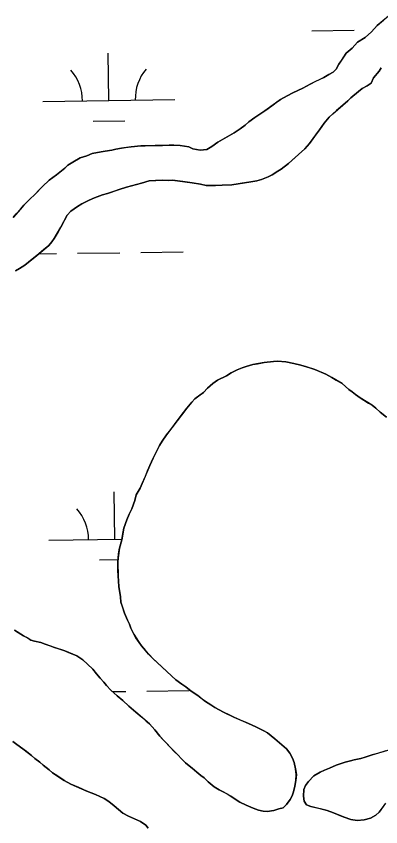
# Model space of a CAD drawing. Extents: x 3767014 to 3805179, y 361544 to 387384.
# Drawn here: x 3780033 to 3780310, y 374908 to 375522 of the extents above; entities that cross this region are included whole.
import ezdxf

# ---------------------------------------------------------------- set-up
doc = ezdxf.new("R2010")
doc.units = 0
doc.layers.add('V-TOPO-SHOR', color=7, linetype='Continuous')
doc.layers.add('V-WETL-SWMP', color=7, linetype='Continuous')

msp = doc.modelspace()

# ---------------------------------------------------------------- linework, layer by layer
at = {"layer": 'V-TOPO-SHOR'}
for points in [[(3780149.368, 375424.677), (3780152.872, 375424.746), (3780157.636, 375424.306), (3780164.298, 375423.337), (3780167.288, 375421.988), (3780172.672, 375420.894), (3780177.778, 375421.4), (3780181.657, 375423.688), (3780186.202, 375427.073), (3780192.663, 375430.726), (3780198.479, 375434.077), (3780203.171, 375436.981), (3780206.909, 375439.912), (3780209.678, 375442.386), (3780214.222, 375445.771), (3780217.298, 375447.762), (3780221.671, 375450.674), (3780224.266, 375452.517), (3780227.993, 375455.126), (3780230.428, 375456.976), (3780233.672, 375459.28), (3780238.682, 375462.176), (3780243.038, 375464.451), (3780246.74, 375466.106), (3780250.607, 375467.916), (3780253.353, 375469.438), (3780256.258, 375470.955), (3780260.452, 375473.075), (3780266.416, 375475.946), (3780270.295, 375478.236), (3780273.68, 375479.899), (3780275.81, 375482.232), (3780277.817, 375486), (3780279.803, 375488.974), (3780283.447, 375494.45), (3780287.844, 375498.319), (3780292.093, 375502.665), (3780297.92, 375506.337), (3780302.643, 375510.512), (3780306.907, 375515.338), (3780311.785, 375519.352)], [(3780310.061, 375483.26), (3780308.404, 375480.755), (3780304.134, 375475.613), (3780302.44, 375471.676), (3780299.364, 375469.688)], [(3780299.364, 375469.688), (3780295.653, 375467.713), (3780292.726, 375465.399), (3780287.033, 375460.613), (3780284.585, 375458.286), (3780280.84, 375455.04), (3780276.117, 375450.864), (3780273.346, 375448.388), (3780270.417, 375445.917), (3780266.794, 375441.235), (3780263.323, 375436.229), (3780259.534, 375431.234), (3780255.578, 375425.924), (3780251.969, 375421.877), (3780247.402, 375417.537), (3780245.12, 375415.526), (3780239.744, 375410.732), (3780234.225, 375406.574), (3780231.639, 375405.051), (3780227.266, 375402.138), (3780224.362, 375400.621), (3780219.377, 375398.679), (3780215.691, 375397.659), (3780211.052, 375396.824), (3780204.503, 375395.88), (3780201.467, 375395.478), (3780196.825, 375394.483), (3780193.32, 375394.415), (3780189.499, 375394.354), (3780184.395, 375394.008), (3780177.237, 375394.192), (3780172.963, 375395.097), (3780166.625, 375396.218), (3780159.641, 375397.033), (3780151.867, 375398.028), (3780148.518, 375397.797), (3780144.228, 375398.065), (3780138.971, 375397.883), (3780134.189, 375397.688), (3780128.413, 375395.927), (3780120.717, 375393.738), (3780117.028, 375392.718), (3780111.413, 375390.952), (3780107.88, 375389.769), (3780102.582, 375387.995), (3780098.734, 375386.979), (3780092.786, 375384.745), (3780088.766, 375383.098), (3780083.12, 375380.219), (3780079.722, 375378.077), (3780074.856, 375374.542), (3780072.073, 375371.588), (3780070.066, 375367.82), (3780067.221, 375362.481), (3780065.06, 375358.874), (3780062.23, 375354.013), (3780060.413, 375351.514), (3780058.114, 375348.706), (3780054.208, 375345.464), (3780049, 375340.981), (3780045.586, 375338.204), (3780039.895, 375333.576), (3780035.852, 375331.132), (3780032.786, 375329.461)], [(3780031.121, 375369.936), (3780033.417, 375372.584), (3780036.691, 375376.16), (3780039.155, 375379.121), (3780043.243, 375383.313), (3780047.976, 375387.809), (3780050.595, 375390.606), (3780053.211, 375393.244), (3780058.267, 375398.051), (3780063.786, 375402.204), (3780070.125, 375407.295), (3780072.57, 375409.46), (3780076.29, 375411.754), (3780081.784, 375414.955), (3780086.921, 375416.573), (3780090.945, 375418.379), (3780097.822, 375419.637), (3780100.857, 375420.036), (3780105.813, 375420.863), (3780108.857, 375421.58), (3780113.176, 375422.424), (3780116.211, 375422.823), (3780120.522, 375423.35), (3780127.864, 375424.116), (3780131.211, 375424.189), (3780136.628, 375424.367), (3780140.449, 375424.429), (3780144.111, 375424.494), (3780149.368, 375424.677)], [(3780110.596, 375111.765), (3780110.991, 375114.779), (3780111.579, 375119.062), (3780113.338, 375125.544), (3780113.901, 375128.872), (3780114.999, 375134.416), (3780117.227, 375140.566), (3780118.927, 375144.82), (3780121.106, 375149.063), (3780123.178, 375155.377), (3780124.399, 375159.483), (3780127.238, 375164.663), (3780128.919, 375168.122), (3780131.293, 375173.791), (3780132.827, 375177.733), (3780134.524, 375181.827), (3780137.054, 375187.334), (3780138.899, 375190.947), (3780141.918, 375196.919), (3780144.074, 375200.365), (3780147.38, 375205.055), (3780149.522, 375207.865), (3780153.311, 375212.862), (3780156.112, 375216.61), (3780160.069, 375221.921), (3780162.707, 375225.353), (3780166.483, 375229.873), (3780168.775, 375232.361), (3780172.834, 375235.441), (3780175.429, 375237.285), (3780178.374, 375240.392), (3780182.29, 375244.113), (3780186.015, 375246.562), (3780192.626, 375249.894), (3780196.347, 375252.188), (3780200.703, 375254.461), (3780204.562, 375255.954), (3780207.613, 375256.991), (3780212.742, 375258.291), (3780216.102, 375259.002), (3780221.38, 375259.979), (3780228.405, 375260.755), (3780231.436, 375260.994), (3780237.631, 375260.515), (3780243.806, 375259.243), (3780249.186, 375257.99), (3780253.29, 375256.612), (3780256.765, 375255.567), (3780259.768, 375254.695), (3780264.486, 375252.503), (3780267.95, 375250.982), (3780272.664, 375248.631), (3780275.955, 375246.636), (3780280.504, 375243.971), (3780285.482, 375239.546), (3780287.983, 375237.731), (3780290.48, 375235.757), (3780294.072, 375233.117), (3780300.337, 375229.136), (3780303.001, 375227.475), (3780305.967, 375225.171), (3780309.233, 375222.222), (3780313.911, 375218.439)], [(3780079.392, 375037.433), (3780083.933, 375034.451), (3780087.195, 375031.344), (3780091.391, 375027.414), (3780094.167, 375023.84), (3780096.948, 375020.586), (3780099.893, 375017.485), (3780101.898, 375015.046), (3780105.152, 375011.62), (3780109.973, 375007.198), (3780114.18, 375003.587), (3780118.685, 374999.334), (3780123.983, 374994.898), (3780128.499, 374990.961), (3780131.925, 374988.008), (3780134.418, 374985.874), (3780138.442, 374981.473), (3780142.139, 374976.603), (3780144.308, 374974.317), (3780147.718, 374970.727), (3780149.886, 374968.444), (3780153.456, 374964.849), (3780155.785, 374962.562), (3780158.57, 374959.465), (3780161.679, 374956.52), (3780164.325, 374954.224), (3780166.662, 374952.252), (3780170.252, 374949.455), (3780173.207, 374946.831), (3780175.71, 374945.017), (3780178.816, 374942.072), (3780183.336, 374938.293), (3780187.097, 374935.969), (3780190.24, 374934.455), (3780193.222, 374932.786), (3780196.044, 374931.121), (3780198.549, 374929.464), (3780202.934, 374926.646), (3780207.648, 374924.297), (3780213.004, 374922.089), (3780217.104, 374920.551), (3780220.428, 374919.828), (3780223.447, 374919.593), (3780228.556, 374920.256), (3780232.413, 374921.59), (3780235.614, 374922.304), (3780238.229, 374924.942), (3780240.869, 374928.536), (3780242.372, 374931.363), (3780243.406, 374934.361), (3780244.471, 374938.631), (3780245.376, 374942.905), (3780245.653, 374947.515), (3780245.129, 374951.826), (3780243.98, 374956.631), (3780242.632, 374960.008), (3780240.818, 374963.717), (3780238.196, 374966.967), (3780234.774, 374970.08), (3780229.476, 374974.514), (3780223.705, 374979.12), (3780221.04, 374980.781), (3780214.91, 374983.804), (3780212.076, 374984.992), (3780207.042, 374987.349), (3780203.421, 374988.875), (3780198.223, 374991.078), (3780194.766, 374992.76), (3780190.361, 374994.781), (3780183.928, 374998.449), (3780180.955, 375000.436), (3780176.879, 375002.93), (3780174.381, 375004.745), (3780170.946, 375007.38), (3780165.937, 375010.692), (3780161.884, 375013.981), (3780158.91, 375015.968), (3780154.382, 375019.427), (3780151.431, 375022.208), (3780147.224, 375025.818), (3780144.273, 375028.602), (3780139.605, 375032.859), (3780137.117, 375035.151), (3780133.711, 375038.901), (3780131.231, 375041.512), (3780128.301, 375045.088), (3780126.451, 375047.523), (3780124.155, 375051.087), (3780122.48, 375053.995), (3780120.209, 375058.511), (3780119.173, 375061.56), (3780117.659, 375064.624), (3780115.564, 375069.773), (3780113.938, 375074.59), (3780112.758, 375078.28), (3780112.383, 375082.27), (3780111.153, 375090.101), (3780110.567, 375098.236), (3780110.514, 375102.375), (3780110.505, 375108.265), (3780110.596, 375111.765)], [(3780032.141, 375056.954), (3780034.803, 375055.295), (3780038.879, 375052.803), (3780041.705, 375051.298), (3780044.363, 375049.477), (3780047.366, 375048.605), (3780051.955, 375047.531), (3780055.431, 375046.487), (3780059.215, 375045.117), (3780062.367, 375043.921), (3780065.685, 375042.88), (3780070.26, 375041.33), (3780073.095, 375040.142), (3780079.392, 375037.433)], [(3780044.976, 374961.911), (3780041.232, 374964.872), (3780038.422, 374967.014), (3780033.73, 374970.32), (3780030.767, 374972.624)], [(3780133.496, 374906.785), (3780131.649, 374909.22), (3780127.582, 374912.03), (3780123.645, 374913.723), (3780118.45, 374915.927), (3780114.212, 374918.264), (3780110.782, 374921.059), (3780107.667, 374923.687), (3780103.452, 374926.978), (3780100.014, 374929.454), (3780093.407, 374932.489), (3780086.945, 374935.043), (3780080.807, 374937.748), (3780074.823, 374940.29), (3780069.644, 374943.128), (3780064.95, 374946.274), (3780060.878, 374948.926), (3780058.232, 374951.222), (3780053.704, 374954.681), (3780051.214, 374956.815), (3780047.464, 374959.619), (3780044.976, 374961.911)], [(3780313.452, 374965.509), (3780307.036, 374963.604), (3780303.026, 374962.435), (3780297.727, 374960.659), (3780294.52, 374959.789), (3780289.56, 374958.802), (3780286.672, 374957.919), (3780282.666, 374956.909), (3780275.924, 374954.696), (3780270.77, 374952.281), (3780266.913, 374950.948), (3780263.688, 374949.279), (3780259.002, 374946.534), (3780254.75, 374942.186), (3780252.604, 374939.217), (3780251.254, 374936.229), (3780251.123, 374931.137), (3780251.506, 374927.465), (3780253.341, 374924.553), (3780256.653, 374923.355), (3780262.346, 374921.934), (3780268.988, 374920.17), (3780273.883, 374918.614), (3780278.605, 374916.58), (3780281.913, 374915.222), (3780286.963, 374913.5), (3780291.719, 374912.742), (3780296.984, 374913.244), (3780301.952, 374914.549), (3780305.827, 374916.676), (3780308.434, 374918.997), (3780311.404, 374923.06)]]:
    msp.add_lwpolyline(points, dxfattribs=at)
at = {"layer": 'V-WETL-SWMP'}
for p, q in [((3780257.472, 375511.382), (3780289.469, 375511.827)), ((3780103.6, 375458.498), (3780103.1, 375494.495)), ((3780053.604, 375457.804), (3780153.595, 375459.193)), ((3780091.815, 375442.902), (3780115.813, 375443.235)), ((3780050.576, 375342.318), (3780063.799, 375342.502)), ((3780079.797, 375342.724), (3780111.794, 375343.169)), ((3780127.793, 375343.391), (3780159.79, 375343.835)), ((3780108.22, 375125.855), (3780107.72, 375161.852)), ((3780058.225, 375125.161), (3780113.41, 375125.927)), ((3780096.436, 375110.259), (3780110.561, 375110.455)), ((3780106.496, 375010.388), (3780116.415, 375010.526)), ((3780132.414, 375010.748), (3780164.41, 375011.193))]:
    msp.add_line(p, q, dxfattribs=at)
for points in [[(3780315.525, 375522.438), (3780306.906, 375515.337), (3780302.643, 375510.512)], [(3780302.643, 375510.512), (3780297.919, 375506.336), (3780292.094, 375502.665), (3780287.843, 375498.318), (3780283.446, 375494.451), (3780277.816, 375486), (3780275.809, 375482.231), (3780273.68, 375479.898), (3780270.294, 375478.235), (3780266.415, 375475.947), (3780256.258, 375470.955), (3780250.608, 375467.917), (3780243.037, 375464.45), (3780238.681, 375462.175), (3780233.672, 375459.279), (3780227.993, 375455.127), (3780221.671, 375450.673), (3780214.222, 375445.771), (3780209.678, 375442.386), (3780206.908, 375439.911), (3780203.171, 375436.982), (3780198.48, 375434.078), (3780186.202, 375427.072), (3780181.658, 375423.687), (3780177.779, 375421.399), (3780172.672, 375420.894), (3780167.288, 375421.987), (3780164.298, 375423.338), (3780157.637, 375424.305), (3780152.873, 375424.746), (3780149.369, 375424.677), (3780127.865, 375424.116), (3780120.523, 375423.35), (3780113.177, 375422.424), (3780108.857, 375421.58), (3780105.814, 375420.863), (3780100.858, 375420.035), (3780097.823, 375419.636), (3780090.946, 375418.38), (3780086.92, 375416.573), (3780081.784, 375414.955), (3780076.29, 375411.753), (3780072.57, 375409.461), (3780070.126, 375407.295), (3780063.787, 375402.205), (3780058.268, 375398.05), (3780053.21, 375393.245), (3780047.976, 375387.808), (3780043.244, 375383.314), (3780039.156, 375379.121), (3780036.692, 375376.16), (3780031.12, 375369.936)], [(3780088.765, 375383.098), (3780092.787, 375384.745), (3780098.734, 375386.98), (3780102.581, 375387.995), (3780111.412, 375390.952), (3780117.029, 375392.717), (3780128.413, 375395.926), (3780134.189, 375397.688), (3780144.227, 375398.066), (3780148.518, 375397.797), (3780151.867, 375398.029), (3780166.625, 375396.217), (3780172.963, 375395.098), (3780177.238, 375394.192), (3780184.396, 375394.008), (3780189.499, 375394.354), (3780196.825, 375394.484), (3780201.467, 375395.479), (3780211.052, 375396.824), (3780215.69, 375397.66), (3780219.378, 375398.68), (3780224.362, 375400.621), (3780227.267, 375402.138), (3780231.639, 375405.05), (3780234.226, 375406.575), (3780239.745, 375410.731), (3780247.402, 375417.538), (3780251.97, 375421.878), (3780255.577, 375425.924), (3780263.323, 375436.23), (3780266.795, 375441.235), (3780270.418, 375445.917), (3780273.346, 375448.389), (3780284.585, 375458.287), (3780287.032, 375460.612), (3780292.727, 375465.4), (3780295.652, 375467.713), (3780299.364, 375469.687), (3780302.439, 375471.677), (3780304.133, 375475.613), (3780308.404, 375480.756), (3780310.06, 375483.26)], [(3780032.785, 375329.461), (3780035.852, 375331.133), (3780039.895, 375333.576), (3780049, 375340.982), (3780058.113, 375348.707), (3780060.413, 375351.513), (3780062.229, 375354.013), (3780067.222, 375362.48), (3780072.073, 375371.588), (3780074.855, 375374.541), (3780079.721, 375378.077), (3780083.119, 375380.218), (3780088.765, 375383.098)], [(3780313.911, 375218.439), (3780309.233, 375222.221), (3780305.966, 375225.17), (3780303.001, 375227.475), (3780294.072, 375233.117), (3780290.479, 375235.757), (3780287.983, 375237.731), (3780285.483, 375239.546), (3780280.503, 375243.972), (3780272.664, 375248.631), (3780267.949, 375250.981), (3780259.767, 375254.694), (3780253.289, 375256.611), (3780249.186, 375257.99), (3780243.806, 375259.243), (3780237.631, 375260.516), (3780231.435, 375260.994), (3780228.404, 375260.754), (3780221.38, 375259.979), (3780212.741, 375258.291), (3780207.614, 375256.991), (3780204.562, 375255.955), (3780200.704, 375254.462), (3780196.347, 375252.187), (3780192.627, 375249.895), (3780186.015, 375246.563), (3780182.29, 375244.112), (3780178.374, 375240.392), (3780175.429, 375237.284), (3780168.776, 375232.362), (3780166.483, 375229.874), (3780162.706, 375225.354), (3780147.379, 375205.055), (3780144.075, 375200.365), (3780141.917, 375196.918), (3780137.054, 375187.333), (3780134.525, 375181.827), (3780128.919, 375168.122), (3780127.238, 375164.663), (3780124.399, 375159.483), (3780123.179, 375155.376), (3780121.106, 375149.062), (3780118.927, 375144.82), (3780117.226, 375140.566), (3780114.998, 375134.415), (3780113.338, 375125.543), (3780111.579, 375119.062), (3780110.595, 375111.765), (3780110.505, 375108.265), (3780110.566, 375098.235), (3780111.152, 375090.102), (3780112.383, 375082.27), (3780112.758, 375078.281)], [(3780112.758, 375078.281), (3780115.564, 375069.772), (3780117.66, 375064.624), (3780119.173, 375061.561), (3780120.209, 375058.51), (3780122.48, 375053.994), (3780124.156, 375051.086), (3780126.452, 375047.524), (3780128.3, 375045.089), (3780131.232, 375041.512), (3780137.118, 375035.152), (3780147.225, 375025.819), (3780151.43, 375022.208), (3780154.382, 375019.426), (3780158.91, 375015.967), (3780161.883, 375013.98), (3780165.937, 375010.692), (3780170.946, 375007.38), (3780176.88, 375002.929), (3780180.955, 375000.436), (3780183.928, 374998.45), (3780190.361, 374994.782), (3780198.224, 374991.078), (3780207.043, 374987.349), (3780212.076, 374984.991), (3780214.911, 374983.804), (3780221.041, 374980.781), (3780223.704, 374979.12), (3780229.476, 374974.515), (3780234.774, 374970.08), (3780238.196, 374966.968), (3780240.818, 374963.717), (3780242.633, 374960.009), (3780243.979, 374956.631), (3780245.129, 374951.826), (3780245.654, 374947.515), (3780245.377, 374942.905), (3780244.471, 374938.631), (3780243.406, 374934.36), (3780242.373, 374931.362), (3780240.868, 374928.536), (3780238.229, 374924.942), (3780235.614, 374922.304), (3780232.412, 374921.59), (3780228.557, 374920.257), (3780223.446, 374919.592), (3780220.428, 374919.829), (3780217.104, 374920.551), (3780213.004, 374922.089), (3780207.649, 374924.297), (3780202.934, 374926.647), (3780196.045, 374931.122), (3780190.241, 374934.455), (3780187.096, 374935.968), (3780183.336, 374938.294), (3780178.817, 374942.071), (3780175.709, 374945.016), (3780173.208, 374946.832), (3780170.251, 374949.455), (3780166.662, 374952.253), (3780164.325, 374954.224), (3780161.678, 374956.52), (3780158.57, 374959.466), (3780155.785, 374962.562), (3780149.887, 374968.444), (3780142.138, 374976.603), (3780138.443, 374981.473), (3780134.417, 374985.875), (3780123.984, 374994.898), (3780118.686, 374999.333), (3780114.179, 375003.587), (3780109.974, 375007.198), (3780105.153, 375011.62), (3780101.898, 375015.046), (3780099.892, 375017.485), (3780096.947, 375020.586), (3780094.166, 375023.841), (3780091.392, 375027.414), (3780083.933, 375034.451), (3780079.393, 375037.433), (3780070.261, 375041.33), (3780062.368, 375043.92), (3780055.43, 375046.487), (3780051.955, 375047.531), (3780047.366, 375048.604), (3780044.364, 375049.477), (3780041.705, 375051.297), (3780038.878, 375052.802), (3780032.14, 375056.955)], [(3780030.766, 374972.623), (3780033.731, 374970.319), (3780038.422, 374967.014), (3780044.976, 374961.911), (3780047.464, 374959.618), (3780051.213, 374956.816), (3780053.705, 374954.682), (3780058.232, 374951.223), (3780060.879, 374948.926), (3780069.644, 374943.129), (3780074.824, 374940.29), (3780086.946, 374935.043), (3780093.407, 374932.489), (3780100.014, 374929.454), (3780103.453, 374926.978), (3780107.666, 374923.686), (3780114.212, 374918.264), (3780118.45, 374915.927), (3780127.582, 374912.03), (3780131.649, 374909.22), (3780133.496, 374906.784)], [(3780313.224, 374925.719), (3780308.435, 374918.997), (3780305.828, 374916.677), (3780301.953, 374914.548), (3780296.985, 374913.243), (3780291.719, 374912.742), (3780286.963, 374913.501), (3780281.913, 374915.223), (3780273.882, 374918.613), (3780268.987, 374920.171), (3780256.653, 374923.354), (3780253.341, 374924.554), (3780251.506, 374927.466), (3780251.123, 374931.137), (3780251.254, 374936.228), (3780252.604, 374939.217), (3780254.75, 374942.187), (3780259.001, 374946.534), (3780263.687, 374949.279), (3780266.914, 374950.947), (3780270.769, 374952.281), (3780275.925, 374954.695), (3780282.667, 374956.909), (3780286.673, 374957.92), (3780289.561, 374958.801), (3780294.521, 374959.788), (3780297.727, 374960.66), (3780303.026, 374962.434), (3780317.621, 374966.675)]]:
    msp.add_lwpolyline(points, dxfattribs=at)
for centre, start, end in [((3780048.355, 375458.205), 0.024037, 41.567695), ((3780158.831, 375459.74), 140.024034, 181.567693), ((3780052.976, 375125.563), 0.024037, 41.567695)]:
    msp.add_arc(centre, 35.246, start, end, dxfattribs=at)

doc.saveas('drawing.dxf')
